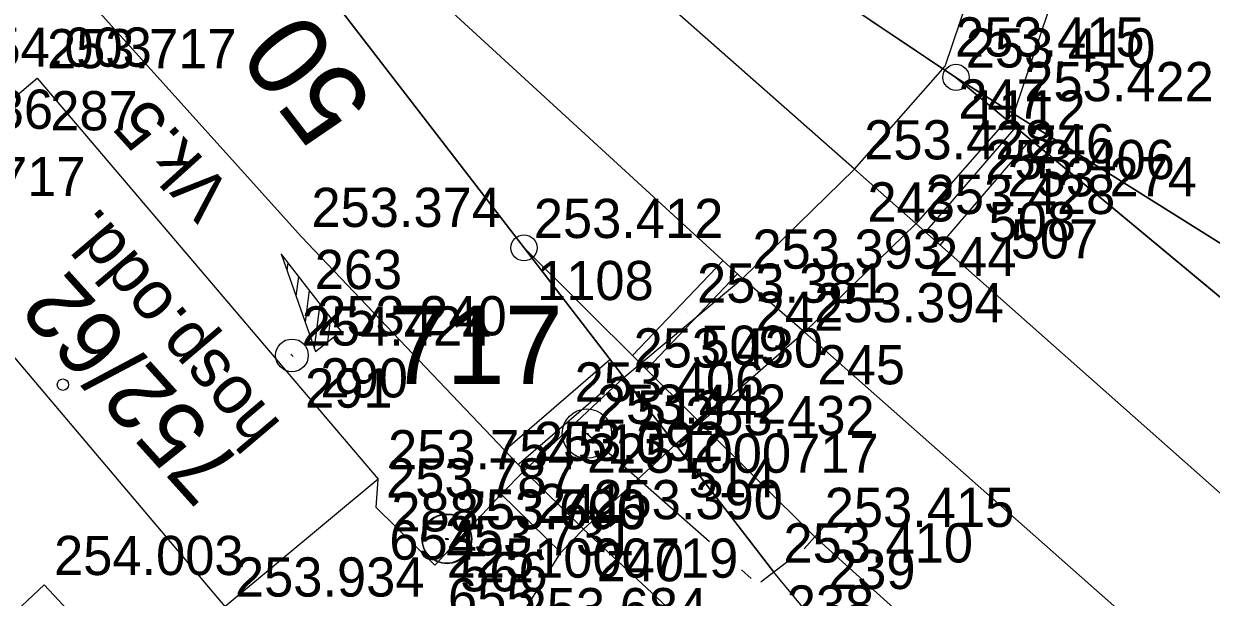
# Model space of a CAD drawing. Extents: x -496688 to -495455, y -1089309 to -1088026.
# Drawn here: x -496512.27 to -496475.93, y -1088175.91 to -1088158.37 of the extents above; entities that cross this region are included whole.
import ezdxf

# ---------------------------------------------------------------- set-up
doc = ezdxf.new("R2010")
doc.units = 0
for name, color, linetype in [('Vrstva 1', 7, 'Continuous'), ('Vrstva 2', 7, 'Continuous'), ('Vrstva 23', 7, 'Continuous'), ('Vrstva 3', 7, 'Continuous'), ('Vrstva 4', 7, 'Continuous'), ('Vrstva 51', 7, 'Continuous'), ('Vrstva 57', 7, 'Continuous'), ('Vrstva 59', 7, 'Continuous'), ('Vrstva 60', 7, 'Continuous'), ('Vrstva 61', 7, 'Continuous'), ('Vrstva 63', 7, 'Continuous'), ('Vrstva 7', 7, 'Continuous')]:
    doc.layers.add(name, color=color, linetype=linetype)

msp = doc.modelspace()

# ---------------------------------------------------------------- linework, layer by layer
at = {"layer": 'Vrstva 1'}
for points in [[(-496130.335, -1088478.506), (-496167.718, -1088445.393), (-496197.21, -1088419.263), (-496225.506, -1088394.245), (-496256.508, -1088366.77), (-496292.165, -1088335.176), (-496318.816, -1088311.581), (-496365.129, -1088270.575), (-496383.01, -1088254.728), (-496415.027, -1088226.378), (-496431.39, -1088211.922), (-496455.799, -1088190.339), (-496486.852, -1088162.818), (-496500.339, -1088150.888), (-496509.328, -1088142.943), (-496518.778, -1088134.592), (-496521.474, -1088132.196), (-496532.365, -1088122.544), (-496541.804, -1088114.181), (-496568.02, -1088091.056), (-496570.27, -1088089.072)], [(-496133.331, -1088482.129), (-496170.85, -1088448.892), (-496201.292, -1088421.94), (-496228.817, -1088397.564), (-496259.484, -1088370.356), (-496295.495, -1088338.436), (-496321.941, -1088315.102), (-496368.146, -1088274.115), (-496386.312, -1088258.02), (-496419.129, -1088229.028), (-496434.711, -1088215.25), (-496459.03, -1088193.761), (-496488.382, -1088167.801), (-496490.273, -1088166.162), (-496503.436, -1088154.084), (-496512.25, -1088145.132), (-496520.705, -1088135.775), (-496522.729, -1088133.535), (-496532.365, -1088122.544)], [(-496127.249, -1088474.987), (-496164.633, -1088441.927), (-496194.156, -1088415.812), (-496222.417, -1088390.782), (-496253.66, -1088363.085), (-496288.931, -1088331.871), (-496315.822, -1088308.059), (-496361.867, -1088267.294), (-496379.852, -1088251.348), (-496411.943, -1088222.928), (-496452.422, -1088187.112), (-496474.075, -1088168.05), (-496483.743, -1088160.007), (-496494.217, -1088152.984), (-496499.298, -1088149.577), (-496509.328, -1088142.943)], [(-496474.506, -1088192.651), (-496482.804, -1088183.055), (-496489.322, -1088175.152), (-496496.963, -1088165.224), (-496504.655, -1088155.23), (-496512.25, -1088145.132)], [(-496503.769, -1088164.886), (-496517.708, -1088149.416)], [(-496473.062, -1088166.714), (-496483.743, -1088160.007)], [(-496483.926, -1088184.29), (-496495.141, -1088173.827), (-496496.96, -1088172.045), (-496503.769, -1088164.886)], [(-496152.389, -1088471.491), (-496161.166, -1088463.737), (-496174.218, -1088452.207), (-496175.79, -1088450.813), (-496194.308, -1088434.436), (-496204.55, -1088425.355), (-496231.966, -1088401.135), (-496262.723, -1088373.931), (-496298.89, -1088341.905), (-496325.197, -1088318.624), (-496370.802, -1088278.244), (-496382.006, -1088268.353), (-496388.792, -1088262.316), (-496399.609, -1088252.698), (-496403.58, -1088249.174), (-496431.636, -1088224.314), (-496435.314, -1088221.061), (-496452.9, -1088205.491), (-496457.288, -1088201.602), (-496470.932, -1088189.544), (-496488.059, -1088174.063), (-496496.963, -1088165.224)]]:
    msp.add_lwpolyline(points, dxfattribs=at)
at = {"layer": 'Vrstva 2'}
for p, q in [((-496488.391, -1088174.437), (-496487.727, -1088173.689)), ((-496488.925, -1088174.847), (-496489.719, -1088175.457))]:
    msp.add_line(p, q, dxfattribs=at)
for points in [[(-496494.217, -1088152.984), (-496483.743, -1088160.007), (-496473.062, -1088166.714)], [(-496504.655, -1088155.23), (-496496.963, -1088165.224), (-496489.322, -1088175.152)], [(-496483.743, -1088160.007), (-496474.075, -1088168.05)], [(-496496.963, -1088165.224), (-496488.059, -1088174.063)]]:
    msp.add_lwpolyline(points, dxfattribs=at)
for centre in [(-496483.743, -1088160.007), (-496496.963, -1088165.224)]:
    msp.add_circle(centre, 0.4, dxfattribs=at)
at = {"layer": 'Vrstva 23'}
for points in [[(-496506.11, -1088176.194), (-496516.483, -1088163.942), (-496511.861, -1088160.029), (-496501.424, -1088172.301), (-496506.11, -1088176.194)], [(-496503.436, -1088188.77), (-496508.108, -1088183.733), (-496509.171, -1088184.719), (-496509.955, -1088185.095), (-496510.603, -1088184.417), (-496510.192, -1088183.65), (-496509.863, -1088183.343), (-496514.59, -1088178.288), (-496511.646, -1088175.536), (-496507.548, -1088179.918), (-496506.92, -1088179.331), (-496506.742, -1088179.521), (-496506.64, -1088179.425), (-496500.472, -1088186.021), (-496503.436, -1088188.77)]]:
    msp.add_lwpolyline(points, dxfattribs=at)
at = {"layer": 'Vrstva 3'}
for p, q in [((-496504.191, -1088165.679), (-496504.221, -1088165.916)), ((-496503.865, -1088166.096), (-496503.941, -1088166.706)), ((-496503.539, -1088166.514), (-496503.66, -1088167.496)), ((-496503.212, -1088166.933), (-496503.38, -1088168.286)), ((-496502.886, -1088167.351), (-496502.98, -1088168.11)), ((-496502.56, -1088167.768), (-496502.562, -1088167.783))]:
    msp.add_line(p, q, dxfattribs=at)
msp.add_lwpolyline([(-496504.399, -1088165.412), (-496503.342, -1088168.393), (-496502.554, -1088167.777), (-496504.399, -1088165.412)], dxfattribs=at)
msp.add_lwpolyline([(-496504.399, -1088165.412), (-496503.342, -1088168.393), (-496502.554, -1088167.777), (-496504.399, -1088165.412)], dxfattribs=at)
at = {"layer": 'Vrstva 4'}
msp.add_lwpolyline([(-496497.66, -1088172.759), (-496496.96, -1088172.045), (-496493.909, -1088169.186), (-496490.273, -1088166.162), (-496486.852, -1088162.818), (-496484.074, -1088159.67), (-496480.827, -1088150.071), (-496479.791, -1088147.414), (-496479.063, -1088146.728), (-496477.19, -1088148.715), (-496477.918, -1088149.401), (-496478.842, -1088151.82), (-496481.954, -1088161.037), (-496484.969, -1088164.49), (-496488.382, -1088167.801), (-496492.332, -1088171.255), (-496495.141, -1088173.827), (-496495.841, -1088174.541), (-496497.66, -1088172.759)], dxfattribs=at)
at = {"layer": 'Vrstva 51'}
for points in [[(-496497.66, -1088172.759), (-496499.689, -1088174.933), (-496501.484, -1088173.165), (-496501.424, -1088172.301)], [(-496472.827, -1088198.904), (-496492.408, -1088181.168), (-496497.458, -1088177.133), (-496495.841, -1088174.541)]]:
    msp.add_lwpolyline(points, dxfattribs=at)
at = {"layer": 'Vrstva 59'}
msp.add_circle((-496511.073, -1088169.411), 0.175, dxfattribs=at)
at = {"layer": 'Vrstva 60'}
for p, q in [((-496484.074, -1088159.67), (-496484.074, -1088159.67)), ((-496484.074, -1088159.67), (-496484.074, -1088159.67)), ((-496511.861, -1088160.029), (-496511.861, -1088160.029)), ((-496511.861, -1088160.029), (-496511.861, -1088160.029)), ((-496483.743, -1088160.007), (-496483.743, -1088160.007)), ((-496483.743, -1088160.007), (-496483.743, -1088160.007)), ((-496481.954, -1088161.037), (-496481.954, -1088161.037)), ((-496481.954, -1088161.037), (-496481.954, -1088161.037)), ((-496486.852, -1088162.818), (-496486.852, -1088162.818)), ((-496486.852, -1088162.818), (-496486.852, -1088162.818)), ((-496483.147, -1088163.422), (-496483.147, -1088163.422)), ((-496483.147, -1088163.422), (-496483.147, -1088163.422)), ((-496482.467, -1088163.949), (-496482.467, -1088163.949)), ((-496482.467, -1088163.949), (-496482.467, -1088163.949)), ((-496484.969, -1088164.49), (-496484.969, -1088164.49)), ((-496484.969, -1088164.49), (-496484.969, -1088164.49)), ((-496503.769, -1088164.886), (-496503.769, -1088164.886)), ((-496503.769, -1088164.886), (-496503.769, -1088164.886)), ((-496496.963, -1088165.224), (-496496.963, -1088165.224)), ((-496496.963, -1088165.224), (-496496.963, -1088165.224)), ((-496490.273, -1088166.162), (-496490.273, -1088166.162)), ((-496490.273, -1088166.162), (-496490.273, -1088166.162)), ((-496491.968, -1088167.203), (-496491.968, -1088167.203)), ((-496491.968, -1088167.203), (-496491.968, -1088167.203)), ((-496488.382, -1088167.801), (-496488.382, -1088167.801)), ((-496488.382, -1088167.801), (-496488.382, -1088167.801)), ((-496503.593, -1088168.202), (-496503.593, -1088168.202)), ((-496503.593, -1088168.202), (-496503.593, -1088168.202)), ((-496504.064, -1088168.514), (-496504.064, -1088168.514)), ((-496504.064, -1088168.514), (-496504.064, -1088168.514)), ((-496493.909, -1088169.186), (-496493.909, -1088169.186)), ((-496493.909, -1088169.186), (-496493.909, -1088169.186)), ((-496495.715, -1088170.227), (-496495.715, -1088170.227)), ((-496495.715, -1088170.227), (-496495.715, -1088170.227)), ((-496495.037, -1088170.907), (-496495.037, -1088170.907)), ((-496492.332, -1088171.255), (-496492.332, -1088171.255)), ((-496492.332, -1088171.255), (-496492.332, -1088171.255)), ((-496501.424, -1088172.301), (-496501.424, -1088172.301)), ((-496501.424, -1088172.301), (-496501.424, -1088172.301)), ((-496496.96, -1088172.045), (-496496.96, -1088172.045)), ((-496496.96, -1088172.045), (-496496.96, -1088172.045)), ((-496501.484, -1088173.165), (-496501.484, -1088173.165)), ((-496501.484, -1088173.165), (-496501.484, -1088173.165)), ((-496499.329, -1088174.116), (-496499.329, -1088174.116)), ((-496499.317, -1088174.135), (-496499.317, -1088174.135)), ((-496499.317, -1088174.135), (-496499.317, -1088174.135)), ((-496495.141, -1088173.827), (-496495.141, -1088173.827)), ((-496495.141, -1088173.827), (-496495.141, -1088173.827)), ((-496488.059, -1088174.063), (-496488.059, -1088174.063)), ((-496488.059, -1088174.063), (-496488.059, -1088174.063)), ((-496499.689, -1088174.933), (-496499.689, -1088174.933)), ((-496499.689, -1088174.933), (-496499.689, -1088174.933)), ((-496489.322, -1088175.152), (-496489.322, -1088175.152)), ((-496489.322, -1088175.152), (-496489.322, -1088175.152)), ((-496511.646, -1088175.536), (-496511.646, -1088175.536)), ((-496511.646, -1088175.536), (-496511.646, -1088175.536))]:
    msp.add_line(p, q, dxfattribs=at)
at = {"layer": 'Vrstva 63'}
for p, q in [((-496495.087, -1088170.907), (-496494.987, -1088170.907)), ((-496495.037, -1088170.907), (-496491.287, -1088174.214)), ((-496499.379, -1088174.116), (-496499.279, -1088174.116)), ((-496499.367, -1088174.135), (-496499.267, -1088174.135)), ((-496490.312, -1088175.074), (-496490.012, -1088175.339))]:
    msp.add_line(p, q, dxfattribs=at)
for centre in [(-496495.037, -1088170.907), (-496499.329, -1088174.116), (-496499.317, -1088174.135)]:
    msp.add_circle(centre, 0.756, dxfattribs=at)
at = {"layer": 'Vrstva 7'}
for p, q in [((-496484.678, -1088164.745), (-496481.915, -1088161.527)), ((-496484.229, -1088165.143), (-496481.454, -1088161.911)), ((-496493.641, -1088168.521), (-496490.868, -1088165.616)), ((-496493.216, -1088168.944), (-496490.426, -1088166.022)), ((-496504.027, -1088168.547), (-496504.101, -1088168.481)), ((-496497.542, -1088171.407), (-496494.334, -1088168.64)), ((-496497.122, -1088171.837), (-496493.968, -1088169.116))]:
    msp.add_line(p, q, dxfattribs=at)
msp.add_circle((-496504.064, -1088168.514), 0.5, dxfattribs=at)

# ---------------------------------------------------------------- texts
at = {"layer": 'Vrstva 2'}
msp.add_text('50', height=2.5, rotation=127.5841, dxfattribs=at).set_placement((-496501.495, -1088160.791))
at = {"layer": 'Vrstva 23'}
msp.add_text('hosp.odd.', height=1.5, rotation=130.2525, dxfattribs=at).set_placement((-496504.362, -1088170.623))
at = {"layer": 'Vrstva 3'}
msp.add_text('Vk.5', height=1.5, rotation=132.0199, dxfattribs=at).set_placement((-496505.826, -1088163.529))
at = {"layer": 'Vrstva 57'}
msp.add_text('752/62', height=2, rotation=132.0199, dxfattribs=at).set_placement((-496505.499, -1088171.907))
at = {"layer": 'Vrstva 60'}
for s, p in [('247', (-496483.674, -1088161.27)), ('247', (-496483.674, -1088161.27)), ('286', (-496514.053, -1088161.583)), ('286', (-496514.053, -1088161.583)), ('287', (-496511.461, -1088161.629)), ('287', (-496511.461, -1088161.629)), ('1112', (-496483.343, -1088161.607)), ('1112', (-496483.343, -1088161.607)), ('246', (-496481.554, -1088162.637)), ('246', (-496481.554, -1088162.637)), ('243', (-496486.452, -1088164.418)), ('243', (-496486.452, -1088164.418)), ('508', (-496482.747, -1088165.022)), ('508', (-496482.747, -1088165.022)), ('507', (-496482.067, -1088165.549)), ('507', (-496482.067, -1088165.549)), ('244', (-496484.569, -1088166.09)), ('244', (-496484.569, -1088166.09)), ('263', (-496503.369, -1088166.486)), ('263', (-496503.369, -1088166.486)), ('1108', (-496496.563, -1088166.824)), ('1108', (-496496.563, -1088166.824)), ('242', (-496489.873, -1088167.762)), ('242', (-496489.873, -1088167.762)), ('509', (-496491.568, -1088168.803)), ('509', (-496491.568, -1088168.803)), ('245', (-496487.982, -1088169.401)), ('245', (-496487.982, -1088169.401)), ('290', (-496503.193, -1088169.802)), ('290', (-496503.193, -1088169.802)), ('291', (-496503.664, -1088170.114)), ('291', (-496503.664, -1088170.114)), ('513', (-496493.509, -1088170.786)), ('513', (-496493.509, -1088170.786)), ('510', (-496495.315, -1088171.827)), ('510', (-496495.315, -1088171.827)), ('2251000717', (-496495.037, -1088172.107)), ('514', (-496491.932, -1088172.855)), ('514', (-496491.932, -1088172.855)), ('288', (-496501.024, -1088173.901)), ('288', (-496501.024, -1088173.901)), ('241', (-496496.56, -1088173.645)), ('241', (-496496.56, -1088173.645)), ('654', (-496501.084, -1088174.765)), ('654', (-496501.084, -1088174.765)), ('2251000719', (-496499.329, -1088175.316)), ('566', (-496498.917, -1088175.735)), ('566', (-496498.917, -1088175.735)), ('240', (-496494.741, -1088175.427)), ('240', (-496494.741, -1088175.427)), ('239', (-496487.659, -1088175.663)), ('239', (-496487.659, -1088175.663)), ('655', (-496499.289, -1088176.533)), ('655', (-496499.289, -1088176.533)), ('238', (-496488.922, -1088176.752)), ('238', (-496488.922, -1088176.752))]:
    msp.add_text(s, height=1.2, dxfattribs=at).set_placement(p)
at = {"layer": 'Vrstva 61'}
for s, p in [('253.415', (-496483.774, -1088159.37)), ('253.415', (-496483.774, -1088159.37)), ('254.003', (-496514.153, -1088159.683)), ('254.003', (-496514.153, -1088159.683)), ('253.717', (-496511.561, -1088159.729)), ('253.717', (-496511.561, -1088159.729)), ('253.410', (-496483.443, -1088159.707)), ('253.410', (-496483.443, -1088159.707)), ('253.422', (-496481.654, -1088160.737)), ('253.422', (-496481.654, -1088160.737)), ('253.428', (-496486.552, -1088162.518)), ('253.428', (-496486.552, -1088162.518)), ('253.406', (-496482.847, -1088163.122)), ('253.406', (-496482.847, -1088163.122)), ('253.717', (-496516.183, -1088163.642)), ('253.717', (-496516.183, -1088163.642)), ('253.274', (-496482.167, -1088163.649)), ('253.274', (-496482.167, -1088163.649)), ('253.428', (-496484.669, -1088164.19)), ('253.428', (-496484.669, -1088164.19)), ('253.374', (-496503.469, -1088164.586)), ('253.374', (-496503.469, -1088164.586)), ('253.412', (-496496.663, -1088164.924)), ('253.412', (-496496.663, -1088164.924)), ('253.393', (-496489.973, -1088165.862)), ('253.393', (-496489.973, -1088165.862)), ('253.381', (-496491.668, -1088166.903)), ('253.381', (-496491.668, -1088166.903)), ('253.394', (-496488.082, -1088167.501)), ('253.394', (-496488.082, -1088167.501)), ('253.240', (-496503.293, -1088167.902)), ('253.240', (-496503.293, -1088167.902)), ('254.424', (-496503.764, -1088168.214)), ('254.424', (-496503.764, -1088168.214)), ('253.430', (-496493.609, -1088168.886)), ('253.430', (-496493.609, -1088168.886)), ('253.406', (-496495.415, -1088169.927)), ('253.406', (-496495.415, -1088169.927)), ('253.442', (-496494.737, -1088170.607)), ('253.432', (-496492.032, -1088170.955)), ('253.432', (-496492.032, -1088170.955)), ('253.754', (-496501.124, -1088172.001)), ('253.754', (-496501.124, -1088172.001)), ('253.392', (-496496.66, -1088171.745)), ('253.392', (-496496.66, -1088171.745)), ('253.787', (-496501.184, -1088172.865)), ('253.787', (-496501.184, -1088172.865)), ('253.390', (-496494.841, -1088173.527)), ('253.390', (-496494.841, -1088173.527)), ('253.700', (-496499.029, -1088173.816)), ('253.696', (-496499.017, -1088173.835)), ('253.696', (-496499.017, -1088173.835)), ('253.415', (-496487.759, -1088173.763)), ('253.415', (-496487.759, -1088173.763)), ('253.731', (-496499.389, -1088174.633)), ('253.731', (-496499.389, -1088174.633)), ('253.410', (-496489.022, -1088174.852)), ('253.410', (-496489.022, -1088174.852)), ('254.003', (-496511.346, -1088175.236)), ('254.003', (-496511.346, -1088175.236)), ('253.934', (-496505.81, -1088175.894)), ('253.934', (-496505.81, -1088175.894)), ('253.684', (-496497.158, -1088176.833)), ('253.684', (-496497.158, -1088176.833))]:
    msp.add_text(s, height=1.2, dxfattribs=at).set_placement(p)
at = {"layer": 'Vrstva 63'}
msp.add_text('717', height=2.4, dxfattribs=at).set_placement((-496501.124, -1088169.394))

doc.saveas('drawing.dxf')
